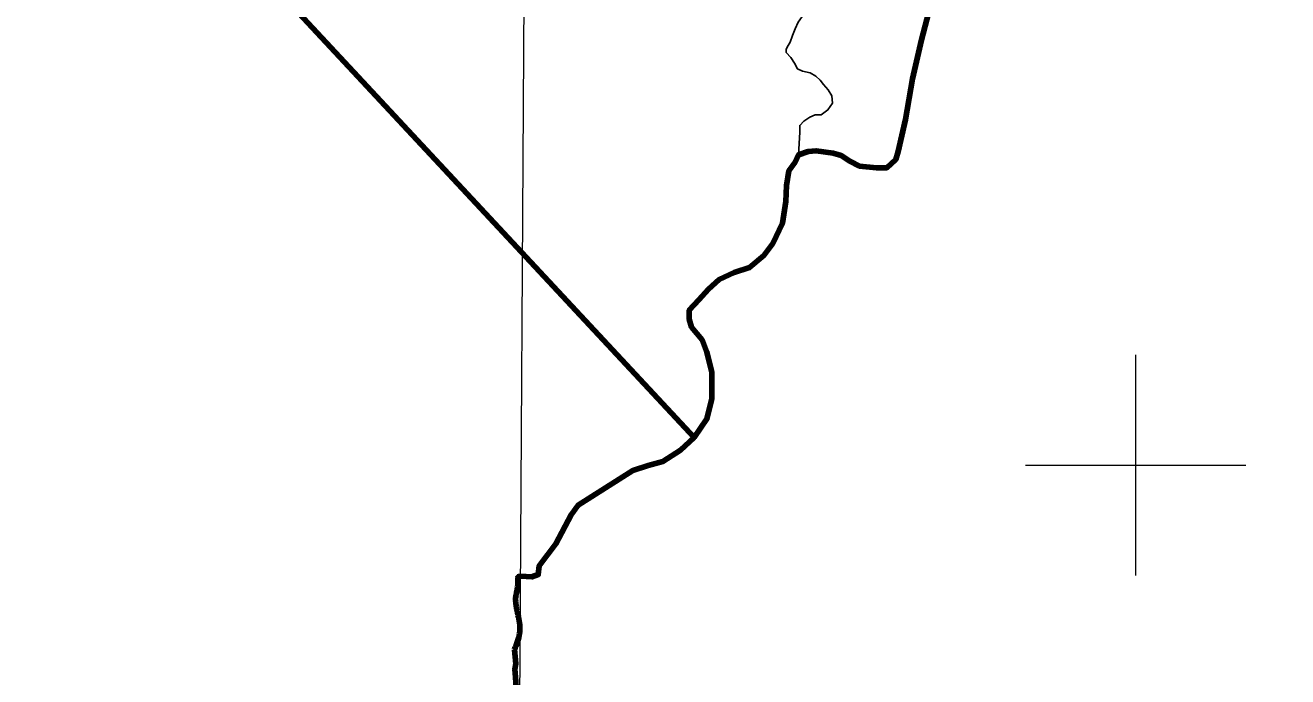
# Model space of a CAD drawing. Extents: x -1643653 to 4543381, y 1624270 to 13878484.
# Drawn here: x 714916 to 726381, y 8923080 to 8928992 of the extents above; entities that cross this region are included whole.
import ezdxf

# ---------------------------------------------------------------- set-up
doc = ezdxf.new("R2010")
doc.units = 0
doc.header["$LTSCALE"] = 200
for name, color, linetype, lineweight in [('1', 7, 'Continuous', 13), ('2', 7, 'Continuous', 13), ('24', 7, 'Continuous', 25), ('53', 7, 'Continuous', 106), ('60', 7, 'Continuous', 13), ('9', 7, 'Continuous', 90)]:
    doc.layers.add(name, color=color, linetype=linetype, lineweight=lineweight)

msp = doc.modelspace()

# ---------------------------------------------------------------- linework, layer by layer
at = {"layer": '1'}
msp.add_lwpolyline([(719978.9, 9023574.5), (719561.6, 8949232.2), (719215.6, 8890710.6)], dxfattribs=at)
at = {"layer": '2'}
for p, q in [((725000, 8924000), (725000, 8926000)), ((724000, 8925000), (726000, 8925000))]:
    msp.add_line(p, q, dxfattribs=at)
at = {"layer": '24', "lineweight": 53}
msp.add_line((719358.5, 8923328.1), (719358.6, 8923326.6), dxfattribs=at)
for points in [[(723215.4, 8929475.3), (723055.5, 8928859.6), (722973.7, 8928506.8), (722908.8, 8928138.2), (722843.2, 8927845.9), (722821.3, 8927772.9), (722741, 8927699.8), (722646.1, 8927699.8), (722492.8, 8927714.4), (722405.2, 8927758.2), (722325, 8927809.4), (722252, 8927831.3), (722098.7, 8927853.2), (722025.7, 8927845.9), (721938.1, 8927816.7), (721908.9, 8927750.9), (721850.6, 8927670.6), (721828.7, 8927539.1), (721821.3, 8927392.9), (721792.2, 8927195.7), (721704.6, 8927013), (721624.3, 8926903.4), (721492.9, 8926793.8), (721354.2, 8926750), (721217.7, 8926684.8), (721120.7, 8926596.5), (721033.1, 8926501.5), (720945.5, 8926406.6), (720945.5, 8926326.2), (720967.4, 8926253.1), (721062.3, 8926136.2), (721106.1, 8926026.6), (721149.9, 8925843.9), (721149.9, 8925602.8), (721106.1, 8925420.2), (720989.3, 8925252.1), (720865.2, 8925135.2), (720704.7, 8925032.9), (720573.3, 8924996.4), (720434.6, 8924952.6), (719938.3, 8924638.4), (719872.6, 8924550.7), (719734.6, 8924286.8), (719583.5, 8924086.5), (719574.6, 8924006.4), (719516.8, 8923986.4), (719411.8, 8923993.9)], [(719358.6, 8923326.6), (719372.1, 8923197), (719363, 8923148), (719367.5, 8923075.7), (719375.1, 8922983.9), (719405.7, 8922963.6)]]:
    msp.add_lwpolyline(points, dxfattribs=at)
at = {"layer": '24'}
for points in [[(722065, 8929181.7), (722047.1, 8929132.1), (721985.8, 8929091.8), (721934.5, 8929020.8), (721908.6, 8928959.8), (721882.8, 8928898.9), (721862, 8928837.9), (721836.2, 8928792.2), (721826.6, 8928771.5)], [(721826.6, 8928771.5), (721827.2, 8928745.6), (721867.6, 8928699.5), (721902.9, 8928648.4), (721927.9, 8928597.3), (721973.6, 8928576.7), (722044.7, 8928561), (722095.3, 8928530.1), (722135.8, 8928494.2), (722166, 8928453.3), (722206.3, 8928407.2), (722241.6, 8928351), (722246.2, 8928284.7), (722205.1, 8928223.9), (722143.7, 8928178.4), (722087.8, 8928178.8), (722041.9, 8928158.7), (721985.7, 8928123.4), (721949.8, 8928082.9), (721949.4, 8928021.8), (721938.1, 8927816.7)]]:
    msp.add_lwpolyline(points, dxfattribs=at)
at = {"layer": '24', "lineweight": 53}
msp.add_spline([(719411.8, 8923993.9), (719393.1, 8923985.6), (719389.3, 8923947.6), (719370.3, 8923807.2), (719381.7, 8923678.2), (719408.2, 8923534), (719404.4, 8923473.3), (719358.5, 8923328.1)], degree=3, dxfattribs=at)
at = {"layer": '53'}
msp.add_line((719358.5, 8923328.1), (719358.6, 8923326.6), dxfattribs=at)
msp.add_line((719358.5, 8923328.1), (719358.6, 8923326.6), dxfattribs=at)
msp.add_line((719358.5, 8923328.1), (719358.6, 8923326.6), dxfattribs=at)
for points in [[(723215.4, 8929475.3), (723055.5, 8928859.6), (722973.7, 8928506.8), (722908.8, 8928138.2), (722843.2, 8927845.9), (722821.3, 8927772.9), (722741, 8927699.8), (722646.1, 8927699.8), (722492.8, 8927714.4), (722405.2, 8927758.2), (722325, 8927809.4), (722252, 8927831.3), (722098.7, 8927853.2), (722025.7, 8927845.9), (721938.1, 8927816.7), (721908.9, 8927750.9), (721850.6, 8927670.6), (721828.7, 8927539.1), (721821.3, 8927392.9), (721792.2, 8927195.7), (721704.6, 8927013), (721624.3, 8926903.4), (721492.9, 8926793.8), (721354.2, 8926750), (721217.7, 8926684.8), (721120.7, 8926596.5), (721033.1, 8926501.5), (720945.5, 8926406.6), (720945.5, 8926326.2), (720967.4, 8926253.1), (721062.3, 8926136.2), (721106.1, 8926026.6), (721149.9, 8925843.9), (721149.9, 8925602.8), (721106.1, 8925420.2), (720989.3, 8925252.1), (720865.2, 8925135.2), (720704.7, 8925032.9), (720573.3, 8924996.4), (720434.6, 8924952.6), (719938.3, 8924638.4), (719872.6, 8924550.7), (719734.6, 8924286.8), (719583.5, 8924086.5), (719574.6, 8924006.4), (719516.8, 8923986.4), (719411.8, 8923993.9)], [(723215.4, 8929475.3), (723055.5, 8928859.6), (722973.7, 8928506.8), (722908.8, 8928138.2), (722843.2, 8927845.9), (722821.3, 8927772.9), (722741, 8927699.8), (722646.1, 8927699.8), (722492.8, 8927714.4), (722405.2, 8927758.2), (722325, 8927809.4), (722252, 8927831.3), (722098.7, 8927853.2), (722025.7, 8927845.9), (721938.1, 8927816.7), (721908.9, 8927750.9), (721850.6, 8927670.6), (721828.7, 8927539.1), (721821.3, 8927392.9), (721792.2, 8927195.7), (721704.6, 8927013), (721624.3, 8926903.4), (721492.9, 8926793.8), (721354.2, 8926750), (721217.7, 8926684.8), (721120.7, 8926596.5), (721033.1, 8926501.5), (720945.5, 8926406.6), (720945.5, 8926326.2), (720967.4, 8926253.1), (721062.3, 8926136.2), (721106.1, 8926026.6), (721149.9, 8925843.9), (721149.9, 8925602.8), (721106.1, 8925420.2), (720989.3, 8925252.1), (720865.2, 8925135.2), (720704.7, 8925032.9), (720573.3, 8924996.4), (720434.6, 8924952.6), (719938.3, 8924638.4), (719872.6, 8924550.7), (719734.6, 8924286.8), (719583.5, 8924086.5), (719574.6, 8924006.4), (719516.8, 8923986.4), (719411.8, 8923993.9)], [(723215.4, 8929475.3), (723055.5, 8928859.6), (722973.7, 8928506.8), (722908.8, 8928138.2), (722843.2, 8927845.9), (722821.3, 8927772.9), (722741, 8927699.8), (722646.1, 8927699.8), (722492.8, 8927714.4), (722405.2, 8927758.2), (722325, 8927809.4), (722252, 8927831.3), (722098.7, 8927853.2), (722025.7, 8927845.9), (721938.1, 8927816.7), (721908.9, 8927750.9), (721850.6, 8927670.6), (721828.7, 8927539.1), (721821.3, 8927392.9), (721792.2, 8927195.7), (721704.6, 8927013), (721624.3, 8926903.4), (721492.9, 8926793.8), (721354.2, 8926750), (721217.7, 8926684.8), (721120.7, 8926596.5), (721033.1, 8926501.5), (720945.5, 8926406.6), (720945.5, 8926326.2), (720967.4, 8926253.1), (721062.3, 8926136.2), (721106.1, 8926026.6), (721149.9, 8925843.9), (721149.9, 8925602.8), (721106.1, 8925420.2), (720989.3, 8925252.1), (720865.2, 8925135.2), (720704.7, 8925032.9), (720573.3, 8924996.4), (720434.6, 8924952.6), (719938.3, 8924638.4), (719872.6, 8924550.7), (719734.6, 8924286.8), (719583.5, 8924086.5), (719574.6, 8924006.4), (719516.8, 8923986.4), (719411.8, 8923993.9)], [(719358.6, 8923326.6), (719372.1, 8923197), (719363, 8923148), (719367.5, 8923075.7), (719375.1, 8922983.9), (719405.7, 8922963.6)], [(719358.6, 8923326.6), (719372.1, 8923197), (719363, 8923148), (719367.5, 8923075.7), (719375.1, 8922983.9), (719405.7, 8922963.6)], [(719358.6, 8923326.6), (719372.1, 8923197), (719363, 8923148), (719367.5, 8923075.7), (719375.1, 8922983.9), (719405.7, 8922963.6)]]:
    msp.add_lwpolyline(points, dxfattribs=at)
msp.add_spline([(719411.8, 8923993.9), (719393.1, 8923985.6), (719389.3, 8923947.6), (719370.3, 8923807.2), (719381.7, 8923678.2), (719408.2, 8923534), (719404.4, 8923473.3), (719358.5, 8923328.1)], degree=3, dxfattribs=at)
msp.add_spline([(719411.8, 8923993.9), (719393.1, 8923985.6), (719389.3, 8923947.6), (719370.3, 8923807.2), (719381.7, 8923678.2), (719408.2, 8923534), (719404.4, 8923473.3), (719358.5, 8923328.1)], degree=3, dxfattribs=at)
msp.add_spline([(719411.8, 8923993.9), (719393.1, 8923985.6), (719389.3, 8923947.6), (719370.3, 8923807.2), (719381.7, 8923678.2), (719408.2, 8923534), (719404.4, 8923473.3), (719358.5, 8923328.1)], degree=3, dxfattribs=at)
at = {"layer": '60', "lineweight": 25}
msp.add_spline([(814781, 9009175.5), (814787.2, 9009173.4), (814796.9, 9009173.4), (814799.4, 9009172.4), (814805.1, 9009174.5), (814805.6, 9009176.5), (814811.7, 9009179.5), (814811.7, 9009179.5), (814801.5, 9009181), (814790.7, 9009181.5), (814784.1, 9009183.1), (814777.4, 9009185.1), (814778.4, 9009175.5)], degree=3, dxfattribs=at)
at = {"layer": '9'}
for p, q in [((710319.1, 8936704.6), (720989.4, 8925252.2)), ((719358.5, 8923328.1), (719358.6, 8923326.6))]:
    msp.add_line(p, q, dxfattribs=at)
for points in [[(723215.4, 8929475.3), (723055.5, 8928859.6), (722973.7, 8928506.8), (722908.8, 8928138.2), (722843.2, 8927845.9), (722821.3, 8927772.9), (722741, 8927699.8), (722646.1, 8927699.8), (722492.8, 8927714.4), (722405.2, 8927758.2), (722325, 8927809.4), (722252, 8927831.3), (722098.7, 8927853.2), (722025.7, 8927845.9), (721938.1, 8927816.7), (721908.9, 8927750.9), (721850.6, 8927670.6), (721828.7, 8927539.1), (721821.3, 8927392.9), (721792.2, 8927195.7), (721704.6, 8927013), (721624.3, 8926903.4), (721492.9, 8926793.8), (721354.2, 8926750), (721217.7, 8926684.8), (721120.7, 8926596.5), (721033.1, 8926501.5), (720945.5, 8926406.6), (720945.5, 8926326.2), (720967.4, 8926253.1), (721062.3, 8926136.2), (721106.1, 8926026.6), (721149.9, 8925843.9), (721149.9, 8925602.8), (721106.1, 8925420.2), (720989.3, 8925252.1), (720865.2, 8925135.2), (720704.7, 8925032.9), (720573.3, 8924996.4), (720434.6, 8924952.6), (719938.3, 8924638.4), (719872.6, 8924550.7), (719734.6, 8924286.8), (719583.5, 8924086.5), (719574.6, 8924006.4), (719516.8, 8923986.4), (719411.8, 8923993.9)], [(719358.6, 8923326.6), (719372.1, 8923197), (719363, 8923148), (719367.5, 8923075.7), (719375.1, 8922983.9), (719405.7, 8922963.6)]]:
    msp.add_lwpolyline(points, dxfattribs=at)
msp.add_spline([(719411.8, 8923993.9), (719393.1, 8923985.6), (719389.3, 8923947.6), (719370.3, 8923807.2), (719381.7, 8923678.2), (719408.2, 8923534), (719404.4, 8923473.3), (719358.5, 8923328.1)], degree=3, dxfattribs=at)

doc.saveas('drawing.dxf')
